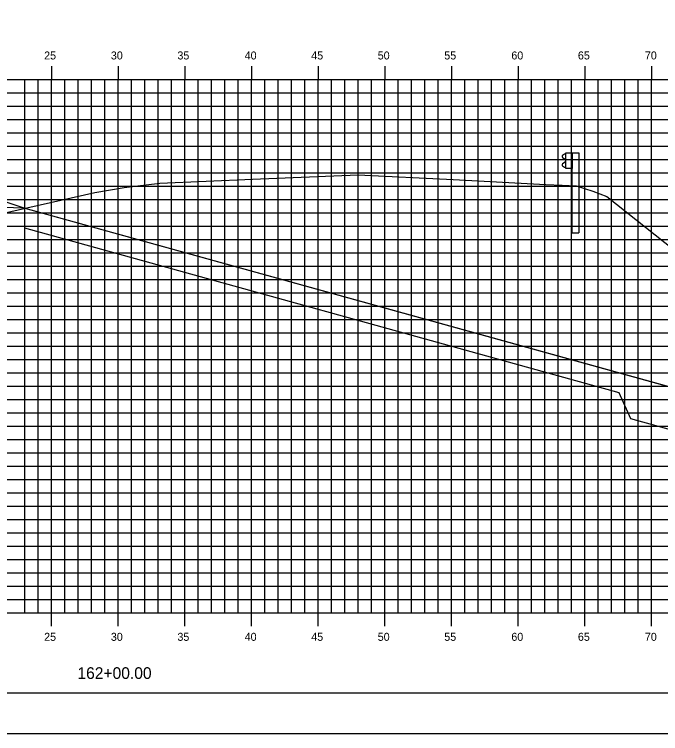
# Model space of a CAD drawing. Extents: x 850598 to 870284, y 366541 to 366651.
# Drawn here: x 853999.5 to 854047.9, y 366541.2 to 366595.1 of the extents above; entities that cross this region are included whole.
import ezdxf

# ---------------------------------------------------------------- set-up
doc = ezdxf.new("R2010")
doc.units = 0
for name, color, linetype in [('BORDER', 7, 'Continuous'), ('D_Drainage_RipRap', 7, 'Continuous'), ('D_Roadway_Centerline', 7, 'Continuous'), ('D_Roadway_SlopeLines', 7, 'Continuous'), ('D_Roadway_SubGrade', 7, 'Continuous'), ('H_V ANNOTATION', 7, 'Continuous'), ('MAJOR', 7, 'Continuous'), ('MINOR', 7, 'Continuous'), ('PLOT BOUNDARY', 7, 'Continuous'), ('S_Guardrail_Beam', 7, 'Continuous'), ('S_Roadway_Centerline', 7, 'Continuous')]:
    doc.layers.add(name, color=color, linetype=linetype)

msp = doc.modelspace()

# ---------------------------------------------------------------- linework, layer by layer
at = {"layer": 'BORDER'}
msp.add_line((853932.245, 366544.225), (854092.245, 366544.225), dxfattribs=at)
at = {"layer": 'D_Drainage_RipRap'}
msp.add_lwpolyline([(854044.83, 366568.225), (854056.654, 366564.954), (854066.516, 366562.225), (854063.516, 366559.225), (854060.516, 366559.225), (854057.516, 366561.504), (854045.692, 366564.775), (854044.83, 366566.725), (854000.245, 366579.061), (854000.245, 366580.561)], close=True, dxfattribs=at)
at = {"layer": 'D_Roadway_Centerline'}
msp.add_lwpolyline([(853947.958, 366577.918), (853952.245, 366579.347), (853956.047, 366580.615), (853962.245, 366582.681), (853966.245, 366582.921), (853977.245, 366583.251), (853988.245, 366582.921), (853992.245, 366582.681), (853994.245, 366582.561), (854000.245, 366580.561), (854044.83, 366568.225), (854056.654, 366564.954), (854066.516, 366562.225), (854070.516, 366562.225)], dxfattribs=at)
at = {"layer": 'D_Roadway_SlopeLines'}
msp.add_lwpolyline([(854000.245, 366580.561), (854066.516, 366562.225), (854066.516, 366562.225)], dxfattribs=at)
at = {"layer": 'D_Roadway_SubGrade'}
msp.add_lwpolyline([(853988.245, 366582.421), (853989.245, 366582.361), (853989.245, 366582.611), (853994.245, 366582.311), (853994.245, 366582.561), (854000.245, 366580.561), (853988.245, 366580.921)], close=True, dxfattribs=at)
at = {"layer": 'MAJOR'}
for p, q in [((854002.245, 366591.227), (854002.245, 366590.225)), ((854002.245, 366591.227), (854002.245, 366590.225)), ((854007.245, 366591.227), (854007.245, 366590.225)), ((854007.245, 366591.227), (854007.245, 366590.225)), ((854012.245, 366591.227), (854012.245, 366590.225)), ((854012.245, 366591.227), (854012.245, 366590.225)), ((854017.245, 366591.227), (854017.245, 366590.225)), ((854017.245, 366591.227), (854017.245, 366590.225)), ((854022.245, 366591.227), (854022.245, 366590.225)), ((854022.245, 366591.227), (854022.245, 366590.225)), ((854027.245, 366591.227), (854027.245, 366590.225)), ((854027.245, 366591.227), (854027.245, 366590.225)), ((854032.245, 366591.227), (854032.245, 366590.225)), ((854032.245, 366591.227), (854032.245, 366590.225)), ((854037.245, 366591.227), (854037.245, 366590.225)), ((854037.245, 366591.227), (854037.245, 366590.225)), ((854042.245, 366591.227), (854042.245, 366590.225)), ((854042.245, 366591.227), (854042.245, 366590.225)), ((854047.245, 366591.227), (854047.245, 366590.225)), ((854047.245, 366591.227), (854047.245, 366590.225)), ((853937.245, 366590.225), (854077.245, 366590.225)), ((853937.245, 366590.225), (854077.245, 366590.225)), ((853937.245, 366590.225), (854077.245, 366590.225)), ((853937.245, 366590.225), (854077.245, 366590.225)), ((854002.245, 366550.225), (854002.245, 366590.225)), ((854002.245, 366550.225), (854002.245, 366590.225)), ((854007.245, 366550.225), (854007.245, 366590.225)), ((854007.245, 366550.225), (854007.245, 366590.225)), ((854012.245, 366550.225), (854012.245, 366590.225)), ((854012.245, 366550.225), (854012.245, 366590.225)), ((854017.245, 366550.225), (854017.245, 366590.225)), ((854017.245, 366550.225), (854017.245, 366590.225)), ((854022.245, 366550.225), (854022.245, 366590.225)), ((854022.245, 366550.225), (854022.245, 366590.225)), ((854027.245, 366550.225), (854027.245, 366590.225)), ((854027.245, 366550.225), (854027.245, 366590.225)), ((854032.245, 366550.225), (854032.245, 366590.225)), ((854032.245, 366550.225), (854032.245, 366590.225)), ((854037.245, 366550.225), (854037.245, 366590.225)), ((854037.245, 366550.225), (854037.245, 366590.225)), ((854042.245, 366550.225), (854042.245, 366590.225)), ((854042.245, 366550.225), (854042.245, 366590.225)), ((854047.245, 366550.225), (854047.245, 366590.225)), ((854047.245, 366550.225), (854047.245, 366590.225)), ((853937.245, 366585.225), (854077.245, 366585.225)), ((853937.245, 366585.225), (854077.245, 366585.225)), ((853937.245, 366580.225), (854077.245, 366580.225)), ((853937.245, 366580.225), (854077.245, 366580.225)), ((853937.245, 366575.225), (854077.245, 366575.225)), ((853937.245, 366575.225), (854077.245, 366575.225)), ((853937.245, 366570.225), (854077.245, 366570.225)), ((853937.245, 366570.225), (854077.245, 366570.225)), ((853937.245, 366565.225), (854077.245, 366565.225)), ((853937.245, 366565.225), (854077.245, 366565.225)), ((853937.245, 366560.225), (854077.245, 366560.225)), ((853937.245, 366560.225), (854077.245, 366560.225)), ((853937.245, 366555.225), (854077.245, 366555.225)), ((853937.245, 366555.225), (854077.245, 366555.225)), ((853937.245, 366550.225), (854077.245, 366550.225)), ((853937.245, 366550.225), (854077.245, 366550.225)), ((853937.245, 366550.225), (854077.245, 366550.225)), ((853937.245, 366550.225), (854077.245, 366550.225)), ((854002.245, 366549.223), (854002.245, 366550.225)), ((854002.245, 366549.223), (854002.245, 366550.225)), ((854007.245, 366549.223), (854007.245, 366550.225)), ((854007.245, 366549.223), (854007.245, 366550.225)), ((854012.245, 366549.223), (854012.245, 366550.225)), ((854012.245, 366549.223), (854012.245, 366550.225)), ((854017.245, 366549.223), (854017.245, 366550.225)), ((854017.245, 366549.223), (854017.245, 366550.225)), ((854022.245, 366549.223), (854022.245, 366550.225)), ((854022.245, 366549.223), (854022.245, 366550.225)), ((854027.245, 366549.223), (854027.245, 366550.225)), ((854027.245, 366549.223), (854027.245, 366550.225)), ((854032.245, 366549.223), (854032.245, 366550.225)), ((854032.245, 366549.223), (854032.245, 366550.225)), ((854037.245, 366549.223), (854037.245, 366550.225)), ((854037.245, 366549.223), (854037.245, 366550.225)), ((854042.245, 366549.223), (854042.245, 366550.225)), ((854042.245, 366549.223), (854042.245, 366550.225)), ((854047.245, 366549.223), (854047.245, 366550.225)), ((854047.245, 366549.223), (854047.245, 366550.225))]:
    msp.add_line(p, q, dxfattribs=at)
at = {"layer": 'MINOR'}
for p, q in [((854000.245, 366550.225), (854000.245, 366590.225)), ((854000.245, 366550.225), (854000.245, 366590.225)), ((854001.245, 366550.225), (854001.245, 366590.225)), ((854001.245, 366550.225), (854001.245, 366590.225)), ((854003.245, 366550.225), (854003.245, 366590.225)), ((854003.245, 366550.225), (854003.245, 366590.225)), ((854004.245, 366550.225), (854004.245, 366590.225)), ((854004.245, 366550.225), (854004.245, 366590.225)), ((854005.245, 366550.225), (854005.245, 366590.225)), ((854005.245, 366550.225), (854005.245, 366590.225)), ((854006.245, 366550.225), (854006.245, 366590.225)), ((854006.245, 366550.225), (854006.245, 366590.225)), ((854008.245, 366550.225), (854008.245, 366590.225)), ((854008.245, 366550.225), (854008.245, 366590.225)), ((854009.245, 366550.225), (854009.245, 366590.225)), ((854009.245, 366550.225), (854009.245, 366590.225)), ((854010.245, 366550.225), (854010.245, 366590.225)), ((854010.245, 366550.225), (854010.245, 366590.225)), ((854011.245, 366550.225), (854011.245, 366590.225)), ((854011.245, 366550.225), (854011.245, 366590.225)), ((854013.245, 366550.225), (854013.245, 366590.225)), ((854013.245, 366550.225), (854013.245, 366590.225)), ((854014.245, 366550.225), (854014.245, 366590.225)), ((854014.245, 366550.225), (854014.245, 366590.225)), ((854015.245, 366550.225), (854015.245, 366590.225)), ((854015.245, 366550.225), (854015.245, 366590.225)), ((854016.245, 366550.225), (854016.245, 366590.225)), ((854016.245, 366550.225), (854016.245, 366590.225)), ((854018.245, 366550.225), (854018.245, 366590.225)), ((854018.245, 366550.225), (854018.245, 366590.225)), ((854019.245, 366550.225), (854019.245, 366590.225)), ((854019.245, 366550.225), (854019.245, 366590.225)), ((854020.245, 366550.225), (854020.245, 366590.225)), ((854020.245, 366550.225), (854020.245, 366590.225)), ((854021.245, 366550.225), (854021.245, 366590.225)), ((854021.245, 366550.225), (854021.245, 366590.225)), ((854023.245, 366550.225), (854023.245, 366590.225)), ((854023.245, 366550.225), (854023.245, 366590.225)), ((854024.245, 366550.225), (854024.245, 366590.225)), ((854024.245, 366550.225), (854024.245, 366590.225)), ((854025.245, 366550.225), (854025.245, 366590.225)), ((854025.245, 366550.225), (854025.245, 366590.225)), ((854026.245, 366550.225), (854026.245, 366590.225)), ((854026.245, 366550.225), (854026.245, 366590.225)), ((854028.245, 366550.225), (854028.245, 366590.225)), ((854028.245, 366550.225), (854028.245, 366590.225)), ((854029.245, 366550.225), (854029.245, 366590.225)), ((854029.245, 366550.225), (854029.245, 366590.225)), ((854030.245, 366550.225), (854030.245, 366590.225)), ((854030.245, 366550.225), (854030.245, 366590.225)), ((854031.245, 366550.225), (854031.245, 366590.225)), ((854031.245, 366550.225), (854031.245, 366590.225)), ((854033.245, 366550.225), (854033.245, 366590.225)), ((854033.245, 366550.225), (854033.245, 366590.225)), ((854034.245, 366550.225), (854034.245, 366590.225)), ((854034.245, 366550.225), (854034.245, 366590.225)), ((854035.245, 366550.225), (854035.245, 366590.225)), ((854035.245, 366550.225), (854035.245, 366590.225)), ((854036.245, 366550.225), (854036.245, 366590.225)), ((854036.245, 366550.225), (854036.245, 366590.225)), ((854038.245, 366550.225), (854038.245, 366590.225)), ((854038.245, 366550.225), (854038.245, 366590.225)), ((854039.245, 366550.225), (854039.245, 366590.225)), ((854039.245, 366550.225), (854039.245, 366590.225)), ((854040.245, 366550.225), (854040.245, 366590.225)), ((854040.245, 366550.225), (854040.245, 366590.225)), ((854041.245, 366550.225), (854041.245, 366590.225)), ((854041.245, 366550.225), (854041.245, 366590.225)), ((854043.245, 366550.225), (854043.245, 366590.225)), ((854043.245, 366550.225), (854043.245, 366590.225)), ((854044.245, 366550.225), (854044.245, 366590.225)), ((854044.245, 366550.225), (854044.245, 366590.225)), ((854045.245, 366550.225), (854045.245, 366590.225)), ((854045.245, 366550.225), (854045.245, 366590.225)), ((854046.245, 366550.225), (854046.245, 366590.225)), ((854046.245, 366550.225), (854046.245, 366590.225)), ((853937.245, 366589.225), (854077.245, 366589.225)), ((853937.245, 366589.225), (854077.245, 366589.225)), ((853937.245, 366588.225), (854077.245, 366588.225)), ((853937.245, 366588.225), (854077.245, 366588.225)), ((853937.245, 366587.225), (854077.245, 366587.225)), ((853937.245, 366587.225), (854077.245, 366587.225)), ((853937.245, 366586.225), (854077.245, 366586.225)), ((853937.245, 366586.225), (854077.245, 366586.225)), ((853937.245, 366584.225), (854077.245, 366584.225)), ((853937.245, 366584.225), (854077.245, 366584.225)), ((853937.245, 366583.225), (854077.245, 366583.225)), ((853937.245, 366583.225), (854077.245, 366583.225)), ((853937.245, 366582.225), (854077.245, 366582.225)), ((853937.245, 366582.225), (854077.245, 366582.225)), ((853937.245, 366581.225), (854077.245, 366581.225)), ((853937.245, 366581.225), (854077.245, 366581.225)), ((853937.245, 366579.225), (854077.245, 366579.225)), ((853937.245, 366579.225), (854077.245, 366579.225)), ((853937.245, 366578.225), (854077.245, 366578.225)), ((853937.245, 366578.225), (854077.245, 366578.225)), ((853937.245, 366577.225), (854077.245, 366577.225)), ((853937.245, 366577.225), (854077.245, 366577.225)), ((853937.245, 366576.225), (854077.245, 366576.225)), ((853937.245, 366576.225), (854077.245, 366576.225)), ((853937.245, 366574.225), (854077.245, 366574.225)), ((853937.245, 366574.225), (854077.245, 366574.225)), ((853937.245, 366573.225), (854077.245, 366573.225)), ((853937.245, 366573.225), (854077.245, 366573.225)), ((853937.245, 366572.225), (854077.245, 366572.225)), ((853937.245, 366572.225), (854077.245, 366572.225)), ((853937.245, 366571.225), (854077.245, 366571.225)), ((853937.245, 366571.225), (854077.245, 366571.225)), ((853937.245, 366569.225), (854077.245, 366569.225)), ((853937.245, 366569.225), (854077.245, 366569.225)), ((853937.245, 366568.225), (854077.245, 366568.225)), ((853937.245, 366568.225), (854077.245, 366568.225)), ((853937.245, 366567.225), (854077.245, 366567.225)), ((853937.245, 366567.225), (854077.245, 366567.225)), ((853937.245, 366566.225), (854077.245, 366566.225)), ((853937.245, 366566.225), (854077.245, 366566.225)), ((853937.245, 366564.225), (854077.245, 366564.225)), ((853937.245, 366564.225), (854077.245, 366564.225)), ((853937.245, 366563.225), (854077.245, 366563.225)), ((853937.245, 366563.225), (854077.245, 366563.225)), ((853937.245, 366562.225), (854077.245, 366562.225)), ((853937.245, 366562.225), (854077.245, 366562.225)), ((853937.245, 366561.225), (854077.245, 366561.225)), ((853937.245, 366561.225), (854077.245, 366561.225)), ((853937.245, 366559.225), (854077.245, 366559.225)), ((853937.245, 366559.225), (854077.245, 366559.225)), ((853937.245, 366558.225), (854077.245, 366558.225)), ((853937.245, 366558.225), (854077.245, 366558.225)), ((853937.245, 366557.225), (854077.245, 366557.225)), ((853937.245, 366557.225), (854077.245, 366557.225)), ((853937.245, 366556.225), (854077.245, 366556.225)), ((853937.245, 366556.225), (854077.245, 366556.225)), ((853937.245, 366554.225), (854077.245, 366554.225)), ((853937.245, 366554.225), (854077.245, 366554.225)), ((853937.245, 366553.225), (854077.245, 366553.225)), ((853937.245, 366553.225), (854077.245, 366553.225)), ((853937.245, 366552.225), (854077.245, 366552.225)), ((853937.245, 366552.225), (854077.245, 366552.225)), ((853937.245, 366551.225), (854077.245, 366551.225)), ((853937.245, 366551.225), (854077.245, 366551.225))]:
    msp.add_line(p, q, dxfattribs=at)
at = {"layer": 'PLOT BOUNDARY'}
msp.add_lwpolyline([(853924.152, 366541.166), (854094.152, 366541.166), (854094.152, 366651.166), (853924.152, 366651.166)], close=True, dxfattribs=at)
at = {"layer": 'S_Guardrail_Beam'}
for p, q in [((854040.715, 366584.623), (854040.572, 366584.523)), ((854040.814, 366584.644), (854040.732, 366584.63)), ((854040.814, 366584.717), (854041.303, 366584.717)), ((854040.814, 366583.551), (854040.814, 366584.717)), ((854041.303, 366584.717), (854041.795, 366584.717)), ((854041.303, 366584.717), (854041.303, 366583.551)), ((854041.795, 366584.717), (854041.795, 366578.717)), ((854040.572, 366584.38), (854040.767, 366584.244)), ((854040.767, 366584.024), (854040.572, 366583.888)), ((854040.801, 366584.179), (854040.801, 366584.088)), ((854040.572, 366583.745), (854040.715, 366583.645)), ((854040.732, 366583.638), (854040.814, 366583.623)), ((854041.303, 366583.551), (854040.814, 366583.551)), ((854041.303, 366578.717), (854041.303, 366583.551)), ((854041.303, 366578.717), (854041.795, 366578.717))]:
    msp.add_line(p, q, dxfattribs=at)
for centre, major_axis, start_param, end_param in [((854040.739, 366584.589), (-0.0417, 0), 4.886922, 5.323254), ((854040.622, 366584.451), (-0.0877, 0), 5.323254, 7.243116), ((854040.722, 366584.179), (0.0789, 0), 0, 0.959931), ((854040.722, 366584.088), (0.0789, 0), 5.323254, 6.283185), ((854040.622, 366583.816), (-0.0877, 0), 5.323254, 7.243116), ((854040.739, 366583.679), (-0.0417, 0), 0.959931, 1.396263)]:
    msp.add_ellipse(centre, major_axis=major_axis, ratio=0.995501, start_param=start_param, end_param=end_param, dxfattribs=at)
at = {"layer": 'S_Roadway_Centerline'}
msp.add_lwpolyline([(853937.245, 366577.589), (853953.952, 366578.102), (853958.284, 366578.209), (853961.567, 366578.362), (853996.352, 366579.666), (854000.386, 366580.603), (854005.5, 366581.736), (854007.691, 366582.114), (854010.372, 366582.453), (854017.329, 366582.738), (854025.248, 366583.067), (854032.377, 366582.712), (854039.306, 366582.342), (854040.544, 366582.298), (854041.604, 366582.253), (854042.845, 366581.856), (854043.896, 366581.436), (854062.734, 366566.504), (854063.008, 366566.279), (854063.114, 366566.229), (854077.245, 366558.586)], dxfattribs=at)

# ---------------------------------------------------------------- texts
at = {"layer": 'H_V ANNOTATION'}
for s, height, p in [('25', 0.6, (854001.691, 366591.725)), ('30', 0.6, (854006.694, 366591.725)), ('35', 0.6, (854011.686, 366591.725)), ('40', 0.6, (854016.731, 366591.725)), ('45', 0.6, (854021.723, 366591.725)), ('50', 0.6, (854026.71, 366591.725)), ('55', 0.6, (854031.702, 366591.725)), ('60', 0.6, (854036.731, 366591.725)), ('65', 0.6, (854041.723, 366591.725)), ('70', 0.6, (854046.747, 366591.725)), ('25', 0.6, (854001.691, 366548.125)), ('30', 0.6, (854006.694, 366548.125)), ('35', 0.6, (854011.686, 366548.125)), ('40', 0.6, (854016.731, 366548.125)), ('45', 0.6, (854021.723, 366548.125)), ('50', 0.6, (854026.71, 366548.125)), ('55', 0.6, (854031.702, 366548.125)), ('60', 0.6, (854036.731, 366548.125)), ('65', 0.6, (854041.723, 366548.125)), ('70', 0.6, (854046.747, 366548.125)), ('162+00.00', 0.875, (854004.186, 366545.268))]:
    msp.add_text(s, height=height, dxfattribs=at).set_placement(p)
at = {"layer": 'S_Roadway_Centerline'}
for s, p in [('C', (854025.243, 366583.067)), ('L', (854025.248, 366583.06))]:
    msp.add_text(s, height=0.0146, dxfattribs=at).set_placement(p)

doc.saveas('drawing.dxf')
